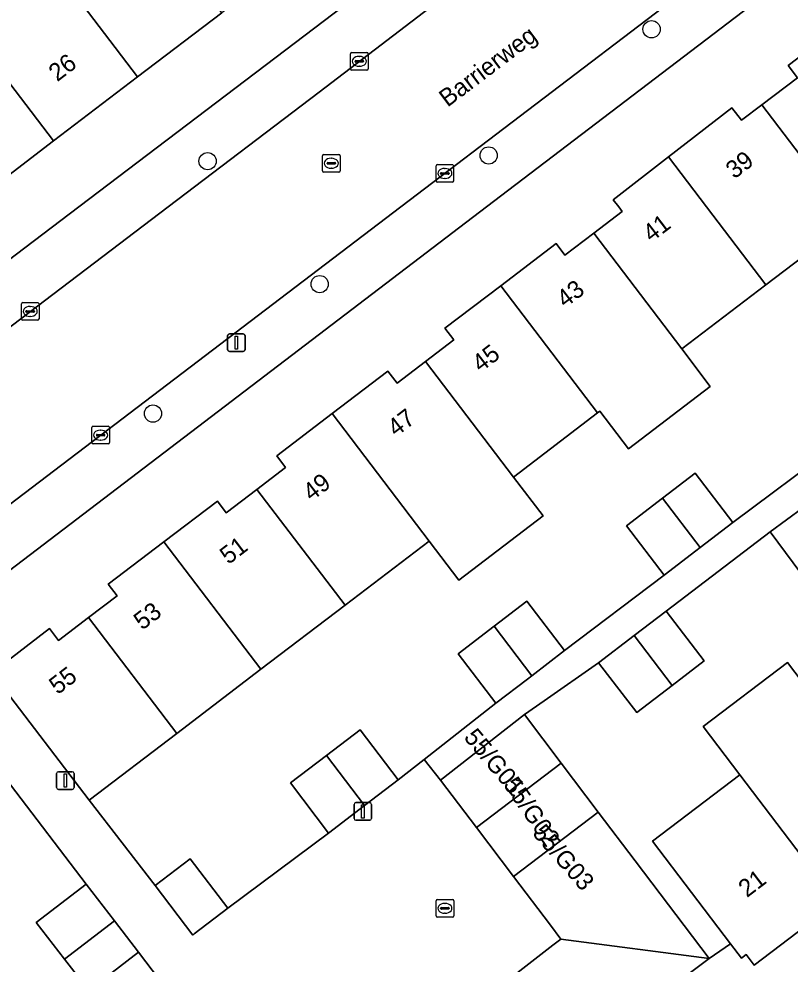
# Model space of a CAD drawing. Extents: x 160030 to 160839, y 385325 to 386450.
# Drawn here: x 160363.5 to 160407.2, y 385707.1 to 385760.7 of the extents above; entities that cross this region are included whole.
import ezdxf

# ---------------------------------------------------------------- set-up
doc = ezdxf.new("R2010")
doc.units = 0
for name, color, linetype in [('IMGEO_Boom', 7, 'Continuous'), ('IMGEO_Erf', 7, 'Continuous'), ('IMGEO_Kolk', 7, 'Continuous'), ('IMGEO_Lichtmast', 7, 'Continuous'), ('IMGEO_Muur', 7, 'Continuous'), ('IMGEO_Openbare_ruimte_label', 7, 'Continuous'), ('IMGEO_Pand', 7, 'Continuous'), ('IMGEO_Pand_nummerreeks', 7, 'Continuous'), ('IMGEO_Rijbaan_lokaal_gesloten', 7, 'Continuous'), ('IMGEO_Rioolput', 7, 'Continuous'), ('IMGEO_Voetpad_open', 7, 'Continuous')]:
    doc.layers.add(name, color=color, linetype=linetype)

msp = doc.modelspace()

# ---------------------------------------------------------------- linework, layer by layer
at = {"layer": 'IMGEO_Boom'}
for centre in [(160399.353, 385760.068), (160390.111, 385752.91), (160374.167, 385752.588), (160380.526, 385745.614), (160371.067, 385738.274)]:
    msp.add_circle(centre, 0.489, dxfattribs=at)
at = {"layer": 'IMGEO_Erf'}
for points in [[(160433.573, 385783.199), (160389.993, 385750), (160359.486, 385726.76)], [(160331.329, 385723.034), (160366.865, 385750), (160401.383, 385776.193), (160398.966, 385779.286), (160394.06, 385775.549), (160389.288, 385771.913), (160384.515, 385768.277), (160379.742, 385764.64), (160374.969, 385761.005), (160370.196, 385757.369), (160365.424, 385753.733), (160360.651, 385750.097)], [(160362.12, 385723.731), (160365.205, 385726.082), (160365.714, 385725.413), (160367.415, 385726.709), (160369.028, 385727.937), (160368.528, 385728.595), (160371.688, 385731.002), (160374.724, 385733.315), (160375.229, 385732.652), (160376.966, 385733.975), (160378.59, 385735.212), (160378.088, 385735.872), (160381.237, 385738.271), (160384.393, 385740.675), (160384.915, 385739.99), (160386.532, 385741.221), (160388.142, 385742.448), (160387.633, 385743.115), (160390.796, 385745.525), (160393.932, 385747.914), (160394.435, 385747.254), (160396.071, 385748.501), (160397.692, 385749.735), (160397.487, 385750), (160397.176, 385750.402), (160400.314, 385752.834), (160403.905, 385755.617), (160404.446, 385754.906), (160405.606, 385755.787), (160407.626, 385757.323), (160407.104, 385758.011), (160409.859, 385760.105)], [(160410.611, 385749.212), (160405.838, 385745.578), (160401.064, 385741.943), (160402.686, 385739.813), (160398.047, 385736.281), (160396.424, 385738.412), (160396.289, 385738.309), (160391.516, 385734.674), (160393.196, 385732.468), (160388.422, 385728.833), (160386.742, 385731.04), (160381.968, 385727.405), (160377.194, 385723.771), (160372.42, 385720.136), (160367.444, 385716.348), (160371.192, 385711.517), (160373.184, 385713.031), (160375.322, 385710.217), (160381.031, 385714.486), (160378.864, 385717.33), (160380.911, 385718.89), (160382.82, 385720.344), (160384.987, 385717.5), (160386.459, 385718.656), (160390.52, 385721.844), (160388.376, 385724.644), (160390.419, 385726.208), (160392.277, 385727.63), (160394.421, 385724.83), (160400.067, 385729.113), (160397.923, 385731.913), (160399.967, 385733.477), (160401.824, 385734.899), (160403.968, 385732.099), (160409.69, 385736.363)], [(160408.261, 385728.644), (160406.083, 385731.561), (160400.184, 385727.073), (160402.346, 385724.247), (160400.521, 385722.851), (160398.511, 385721.312), (160396.349, 385724.137), (160393.266, 385721.992), (160392.136, 385721.206), (160394.234, 385718.439), (160396.331, 385715.672), (160398.429, 385712.906), (160402.624, 385707.372), (160403.833, 385708.209), (160399.414, 385714.02), (160404.37, 385717.789), (160402.287, 385720.529), (160407.063, 385724.16), (160409.146, 385721.42)], [(160374.539, 385702.084), (160370.244, 385707.726), (160367.42, 385705.551), (160366.04, 385707.341), (160364.445, 385709.412), (160367.269, 385711.588), (160362.979, 385717.228), (160360.065, 385715.096), (160358.587, 385717.116), (160361.501, 385719.248), (160357.171, 385724.957), (160339.818, 385711.772)], [(160408.64, 385709.619), (160405.176, 385706.985), (160404.715, 385707.591), (160404.454, 385707.393), (160403.833, 385708.209), (160402.624, 385707.372), (160399.573, 385705.078)]]:
    msp.add_lwpolyline(points, dxfattribs=at)
at = {"layer": 'IMGEO_Kolk'}
for p, q in [((160382.348, 385758.752), (160383.2, 385758.752)), ((160382.273, 385757.826), (160382.273, 385758.678)), ((160382.532, 385758.246), (160382.532, 385758.258)), ((160382.97, 385758.209), (160382.572, 385758.209)), ((160382.575, 385758.295), (160382.973, 385758.295)), ((160382.761, 385758.532), (160382.786, 385758.532)), ((160383.016, 385758.258), (160383.016, 385758.246)), ((160383.274, 385758.678), (160383.274, 385757.826)), ((160383.2, 385757.752), (160382.348, 385757.752)), ((160382.784, 385757.972), (160382.759, 385757.972)), ((160387.125, 385751.466), (160387.125, 385752.318)), ((160387.2, 385752.392), (160388.052, 385752.392)), ((160388.126, 385752.318), (160388.126, 385751.466)), ((160387.384, 385751.886), (160387.384, 385751.898)), ((160387.822, 385751.849), (160387.424, 385751.849)), ((160387.427, 385751.935), (160387.825, 385751.935)), ((160387.613, 385752.172), (160387.638, 385752.172)), ((160387.868, 385751.898), (160387.868, 385751.886)), ((160388.052, 385751.392), (160387.2, 385751.392)), ((160387.636, 385751.612), (160387.611, 385751.612)), ((160363.601, 385743.64), (160363.601, 385744.492)), ((160363.676, 385744.566), (160364.528, 385744.566)), ((160364.089, 385744.346), (160364.114, 385744.346)), ((160364.602, 385744.492), (160364.602, 385743.64)), ((160363.86, 385744.06), (160363.86, 385744.072)), ((160364.298, 385744.023), (160363.9, 385744.023)), ((160363.903, 385744.109), (160364.301, 385744.109)), ((160364.112, 385743.786), (160364.087, 385743.786)), ((160364.344, 385744.072), (160364.344, 385744.06)), ((160364.528, 385743.566), (160363.676, 385743.566)), ((160367.598, 385736.625), (160367.598, 385737.477)), ((160367.673, 385737.551), (160368.525, 385737.551)), ((160368.086, 385737.331), (160368.111, 385737.331)), ((160368.599, 385737.477), (160368.599, 385736.625)), ((160367.857, 385737.045), (160367.857, 385737.057)), ((160368.295, 385737.008), (160367.897, 385737.008)), ((160367.9, 385737.094), (160368.298, 385737.094)), ((160368.109, 385736.771), (160368.084, 385736.771)), ((160368.341, 385737.057), (160368.341, 385737.045)), ((160368.525, 385736.551), (160367.673, 385736.551)), ((160387.129, 385709.788), (160387.129, 385710.64)), ((160387.204, 385710.714), (160388.056, 385710.714)), ((160387.617, 385710.494), (160387.642, 385710.494)), ((160388.13, 385710.64), (160388.13, 385709.788)), ((160387.388, 385710.208), (160387.388, 385710.22)), ((160387.826, 385710.171), (160387.428, 385710.171)), ((160387.431, 385710.257), (160387.829, 385710.257)), ((160387.64, 385709.934), (160387.615, 385709.934)), ((160387.872, 385710.22), (160387.872, 385710.208)), ((160388.056, 385709.714), (160387.204, 385709.714))]:
    msp.add_line(p, q, dxfattribs=at)
for points in [[(160382.348, 385758.752), (160383.2, 385758.752)], [(160382.273, 385757.826), (160382.273, 385758.678)], [(160383.274, 385758.678), (160383.274, 385757.826)], [(160383.2, 385757.752), (160382.348, 385757.752)], [(160387.125, 385751.466), (160387.125, 385752.318)], [(160387.2, 385752.392), (160388.052, 385752.392)], [(160388.126, 385752.318), (160388.126, 385751.466)], [(160388.052, 385751.392), (160387.2, 385751.392)], [(160363.601, 385743.64), (160363.601, 385744.492)], [(160363.676, 385744.566), (160364.528, 385744.566)], [(160364.602, 385744.492), (160364.602, 385743.64)], [(160364.528, 385743.566), (160363.676, 385743.566)], [(160367.598, 385736.625), (160367.598, 385737.477)], [(160367.673, 385737.551), (160368.525, 385737.551)], [(160368.599, 385737.477), (160368.599, 385736.625)], [(160368.525, 385736.551), (160367.673, 385736.551)], [(160387.129, 385709.788), (160387.129, 385710.64)], [(160387.204, 385710.714), (160388.056, 385710.714)], [(160388.13, 385710.64), (160388.13, 385709.788)], [(160388.056, 385709.714), (160387.204, 385709.714)]]:
    msp.add_lwpolyline(points, dxfattribs=at)
for centre, radius, start, end in [((160382.35, 385758.676), 0.0765, 91.552, 178.448), ((160382.35, 385758.676), 0.0765, 91.552, 178.448), ((160383.198, 385758.676), 0.0765, 1.552, 88.448), ((160383.198, 385758.676), 0.0765, 1.552, 88.448), ((160382.572, 385758.255), 0.0403, 85.8775, 175.7526), ((160382.569, 385758.245), 0.0366, 178.938, 274.7102), ((160382.973, 385758.252), 0.043, 264.8664, 352.4533), ((160382.977, 385758.257), 0.0386, 1.7309, 96.639), ((160382.35, 385757.828), 0.0765, 181.552, 268.448), ((160382.35, 385757.828), 0.0765, 181.552, 268.448), ((160383.198, 385757.828), 0.0765, 271.552, 358.448), ((160383.198, 385757.828), 0.0765, 271.552, 358.448), ((160387.202, 385752.316), 0.0765, 91.552, 178.448), ((160387.202, 385752.316), 0.0765, 91.552, 178.448), ((160388.05, 385752.316), 0.0765, 1.552, 88.448), ((160388.05, 385752.316), 0.0765, 1.552, 88.448), ((160387.424, 385751.895), 0.0403, 85.8775, 175.7526), ((160387.421, 385751.885), 0.0366, 178.938, 274.7102), ((160387.825, 385751.892), 0.043, 264.8664, 352.4533), ((160387.829, 385751.897), 0.0386, 1.7309, 96.639), ((160387.202, 385751.468), 0.0765, 181.552, 268.448), ((160387.202, 385751.468), 0.0765, 181.552, 268.448), ((160388.05, 385751.468), 0.0765, 271.552, 358.448), ((160388.05, 385751.468), 0.0765, 271.552, 358.448), ((160363.678, 385744.49), 0.0765, 91.552, 178.448), ((160363.678, 385744.49), 0.0765, 91.552, 178.448), ((160364.526, 385744.49), 0.0765, 1.552, 88.448), ((160364.526, 385744.49), 0.0765, 1.552, 88.448), ((160363.9, 385744.069), 0.0403, 85.8775, 175.7526), ((160363.897, 385744.059), 0.0366, 178.938, 274.7102), ((160364.301, 385744.066), 0.043, 264.8664, 352.4533), ((160364.305, 385744.071), 0.0386, 1.7309, 96.639), ((160363.678, 385743.642), 0.0765, 181.552, 268.448), ((160363.678, 385743.642), 0.0765, 181.552, 268.448), ((160364.526, 385743.642), 0.0765, 271.552, 358.448), ((160364.526, 385743.642), 0.0765, 271.552, 358.448), ((160367.675, 385737.475), 0.0765, 91.552, 178.448), ((160367.675, 385737.475), 0.0765, 91.552, 178.448), ((160368.523, 385737.475), 0.0765, 1.552, 88.448), ((160368.523, 385737.475), 0.0765, 1.552, 88.448), ((160367.897, 385737.054), 0.0403, 85.8775, 175.7526), ((160367.894, 385737.044), 0.0366, 178.938, 274.7102), ((160368.298, 385737.051), 0.043, 264.8664, 352.4533), ((160368.302, 385737.056), 0.0386, 1.7309, 96.639), ((160367.675, 385736.627), 0.0765, 181.552, 268.448), ((160367.675, 385736.627), 0.0765, 181.552, 268.448), ((160368.523, 385736.627), 0.0765, 271.552, 358.448), ((160368.523, 385736.627), 0.0765, 271.552, 358.448), ((160387.206, 385710.638), 0.0765, 91.552, 178.448), ((160387.206, 385710.638), 0.0765, 91.552, 178.448), ((160388.054, 385710.638), 0.0765, 1.552, 88.448), ((160388.054, 385710.638), 0.0765, 1.552, 88.448), ((160387.428, 385710.217), 0.0403, 85.8775, 175.7526), ((160387.425, 385710.207), 0.0366, 178.938, 274.7102), ((160387.829, 385710.214), 0.043, 264.8664, 352.4533), ((160387.833, 385710.219), 0.0386, 1.7309, 96.639), ((160387.206, 385709.79), 0.0765, 181.552, 268.448), ((160387.206, 385709.79), 0.0765, 181.552, 268.448), ((160388.054, 385709.79), 0.0765, 271.552, 358.448), ((160388.054, 385709.79), 0.0765, 271.552, 358.448)]:
    msp.add_arc(centre, radius, start, end, dxfattribs=at)
for centre, major_axis, ratio, start_param, end_param in [((160382.76, 385758.252), (-0.387, 0.002), 0.722429, 4.712389, 7.853982), ((160382.785, 385758.252), (-0.39, 0.002), 0.717154, 1.570796, 4.712389), ((160387.612, 385751.892), (-0.387, 0.002), 0.722429, 4.712389, 7.853982), ((160387.637, 385751.892), (-0.39, 0.002), 0.717154, 1.570796, 4.712389), ((160364.088, 385744.066), (-0.387, 0.002), 0.722429, 4.712389, 7.853982), ((160364.113, 385744.066), (-0.39, 0.002), 0.717154, 1.570796, 4.712389), ((160368.085, 385737.051), (-0.387, 0.002), 0.722429, 4.712389, 7.853982), ((160368.11, 385737.051), (-0.39, 0.002), 0.717154, 1.570796, 4.712389), ((160387.616, 385710.214), (-0.387, 0.002), 0.722429, 4.712389, 7.853982), ((160387.641, 385710.214), (-0.39, 0.002), 0.717154, 1.570796, 4.712389)]:
    msp.add_ellipse(centre, major_axis=major_axis, ratio=ratio, start_param=start_param, end_param=end_param, dxfattribs=at)
at = {"layer": 'IMGEO_Lichtmast'}
for p, q in [((160375.302, 385741.895), (160375.302, 385742.695)), ((160375.302, 385742.695), (160375.302, 385741.895)), ((160375.402, 385742.795), (160376.192, 385742.795)), ((160376.192, 385742.795), (160375.402, 385742.795)), ((160376.292, 385742.695), (160376.292, 385741.895)), ((160376.292, 385741.895), (160376.292, 385742.695)), ((160376.192, 385741.795), (160375.402, 385741.795)), ((160375.402, 385741.795), (160376.192, 385741.795)), ((160365.701, 385717.959), (160366.491, 385717.959)), ((160366.491, 385717.959), (160365.701, 385717.959)), ((160365.601, 385717.059), (160365.601, 385717.859)), ((160365.601, 385717.859), (160365.601, 385717.059)), ((160366.591, 385717.859), (160366.591, 385717.059)), ((160366.591, 385717.059), (160366.591, 385717.859)), ((160366.491, 385716.959), (160365.701, 385716.959)), ((160365.701, 385716.959), (160366.491, 385716.959)), ((160382.472, 385715.309), (160382.472, 385716.109)), ((160382.472, 385716.109), (160382.472, 385715.309)), ((160382.572, 385716.209), (160383.362, 385716.209)), ((160383.362, 385716.209), (160382.572, 385716.209)), ((160383.462, 385716.109), (160383.462, 385715.309)), ((160383.462, 385715.309), (160383.462, 385716.109)), ((160383.362, 385715.209), (160382.572, 385715.209)), ((160382.572, 385715.209), (160383.362, 385715.209))]:
    msp.add_line(p, q, dxfattribs=at)
for points in [[(160375.722, 385742.67), (160375.872, 385742.67), (160375.872, 385741.92), (160375.722, 385741.92), (160375.722, 385742.67)], [(160366.021, 385717.834), (160366.171, 385717.834), (160366.171, 385717.084), (160366.021, 385717.084), (160366.021, 385717.834)], [(160382.892, 385716.084), (160383.042, 385716.084), (160383.042, 385715.334), (160382.892, 385715.334), (160382.892, 385716.084)]]:
    msp.add_lwpolyline(points, dxfattribs=at)
for centre, start, end in [((160375.402, 385742.695), 90, 180), ((160375.402, 385742.695), 90, 180), ((160376.192, 385742.695), 0, 90), ((160376.192, 385742.695), 360, 90), ((160375.402, 385741.895), 180, 270), ((160375.402, 385741.895), 180, 270), ((160376.192, 385741.895), 270, 0), ((160376.192, 385741.895), 270, 0), ((160365.701, 385717.859), 90, 180), ((160365.701, 385717.859), 90, 180), ((160366.491, 385717.859), 0, 90), ((160366.491, 385717.859), 360, 90), ((160365.701, 385717.059), 180, 270), ((160365.701, 385717.059), 180, 270), ((160366.491, 385717.059), 270, 0), ((160366.491, 385717.059), 270, 0), ((160382.572, 385716.109), 90, 180), ((160382.572, 385716.109), 90, 180), ((160383.362, 385716.109), 0, 90), ((160383.362, 385716.109), 360, 90), ((160382.572, 385715.309), 180, 270), ((160382.572, 385715.309), 180, 270), ((160383.362, 385715.309), 270, 0), ((160383.362, 385715.309), 270, 0)]:
    msp.add_arc(centre, 0.1, start, end, dxfattribs=at)
at = {"layer": 'IMGEO_Muur'}
msp.add_lwpolyline([(160367.444, 385716.348), (160371.192, 385711.517)], dxfattribs=at)
at = {"layer": 'IMGEO_Pand'}
for points in [[(160370.196, 385757.369), (160374.969, 385761.005), (160370.307, 385767.125), (160365.534, 385763.489)], [(160365.534, 385763.489), (160360.761, 385759.853), (160365.424, 385753.733), (160370.196, 385757.369)], [(160360.761, 385759.853), (160355.988, 385756.217), (160360.651, 385750.097), (160365.424, 385753.733)], [(160410.011, 385750), (160410.611, 385749.212), (160411.646, 385750), (160415.385, 385752.847), (160409.859, 385760.105), (160407.104, 385758.011), (160407.626, 385757.323), (160405.606, 385755.787)], [(160405.606, 385755.787), (160404.446, 385754.906), (160403.905, 385755.617), (160400.314, 385752.834), (160402.472, 385750), (160405.838, 385745.578), (160410.611, 385749.212), (160410.011, 385750)], [(160402.472, 385750), (160400.314, 385752.834), (160397.176, 385750.402), (160397.487, 385750), (160397.692, 385749.735), (160396.071, 385748.501), (160401.064, 385741.943), (160405.838, 385745.578)], [(160396.071, 385748.501), (160394.435, 385747.254), (160393.932, 385747.914), (160390.796, 385745.525), (160396.289, 385738.309), (160396.424, 385738.412), (160398.047, 385736.281), (160402.686, 385739.813), (160401.064, 385741.943)], [(160390.796, 385745.525), (160387.633, 385743.115), (160388.142, 385742.448), (160386.532, 385741.221), (160391.516, 385734.674), (160396.289, 385738.309)], [(160386.532, 385741.221), (160384.915, 385739.99), (160384.393, 385740.675), (160381.237, 385738.271), (160386.742, 385731.04), (160388.422, 385728.833), (160393.196, 385732.468), (160391.516, 385734.674)], [(160381.968, 385727.405), (160386.742, 385731.04), (160381.237, 385738.271), (160378.088, 385735.872), (160378.59, 385735.212), (160376.966, 385733.975)], [(160403.968, 385732.099), (160401.824, 385734.899), (160399.967, 385733.477), (160402.103, 385730.671)], [(160376.966, 385733.975), (160375.229, 385732.652), (160374.724, 385733.315), (160371.688, 385731.002), (160377.194, 385723.771), (160381.968, 385727.405)], [(160399.967, 385733.477), (160397.923, 385731.913), (160400.067, 385729.113), (160401.866, 385730.49), (160402.103, 385730.671)], [(160407.926, 385732.937), (160406.083, 385731.561), (160408.261, 385728.644), (160410.129, 385730.039), (160410.093, 385730.086)], [(160371.688, 385731.002), (160368.528, 385728.595), (160369.028, 385727.937), (160367.415, 385726.709), (160372.42, 385720.136), (160377.194, 385723.771)], [(160392.555, 385723.402), (160394.421, 385724.83), (160392.277, 385727.63), (160390.419, 385726.208)], [(160400.521, 385722.851), (160402.346, 385724.247), (160400.184, 385727.073), (160398.368, 385725.683)], [(160367.444, 385716.348), (160372.42, 385720.136), (160367.415, 385726.709), (160365.714, 385725.413), (160365.205, 385726.082), (160362.12, 385723.731), (160362.589, 385723.115), (160362.399, 385722.97)], [(160390.419, 385726.208), (160388.376, 385724.644), (160390.52, 385721.844), (160392.319, 385723.221), (160392.555, 385723.402)], [(160398.368, 385725.683), (160396.349, 385724.137), (160398.511, 385721.312), (160400.521, 385722.851)], [(160409.146, 385721.42), (160407.063, 385724.16), (160402.287, 385720.529), (160404.37, 385717.789), (160409.284, 385711.326), (160410.869, 385712.532), (160411.402, 385711.83), (160414.593, 385714.256)], [(160389.421, 385714.791), (160394.234, 385718.439), (160392.136, 385721.206), (160387.385, 385717.476)], [(160383.077, 385716.045), (160384.987, 385717.5), (160382.82, 385720.344), (160380.911, 385718.89)], [(160380.911, 385718.89), (160378.864, 385717.33), (160381.031, 385714.486), (160383.077, 385716.045)], [(160391.519, 385712.024), (160396.331, 385715.672), (160394.234, 385718.439), (160389.421, 385714.791)], [(160404.37, 385717.789), (160399.414, 385714.02), (160403.833, 385708.209), (160404.454, 385707.393), (160404.715, 385707.591), (160405.176, 385706.985), (160408.64, 385709.619), (160408.053, 385710.39), (160409.284, 385711.326)], [(160398.429, 385712.906), (160396.331, 385715.672), (160391.519, 385712.024), (160393.616, 385709.257), (160394.209, 385708.475), (160402.624, 385707.372)], [(160373.33, 385708.703), (160373.41, 385708.764), (160375.322, 385710.217), (160373.184, 385713.031), (160371.192, 385711.517)], [(160367.269, 385711.588), (160364.445, 385709.412), (160366.04, 385707.341), (160368.878, 385709.5)], [(160368.878, 385709.5), (160366.04, 385707.341), (160367.42, 385705.551), (160370.244, 385707.726)], [(160402.624, 385707.372), (160394.209, 385708.475), (160393.754, 385708.123), (160391.362, 385706.273), (160394.926, 385701.583), (160397.319, 385703.383), (160399.299, 385704.872), (160399.573, 385705.078)]]:
    msp.add_lwpolyline(points, close=True, dxfattribs=at)
at = {"layer": 'IMGEO_Rijbaan_lokaal_gesloten'}
msp.add_lwpolyline([(160337.484, 385713.901), (160342.671, 385717.746), (160354.26, 385726.531), (160358.201, 385729.526), (160385.133, 385750), (160400.437, 385761.634), (160420.803, 385777.146), (160430.014, 385784.168), (160425.32, 385790.614), (160412.341, 385780.93), (160408.525, 385777.99), (160403.685, 385774.26), (160399.366, 385770.932), (160380.496, 385756.509), (160371.922, 385750), (160352.828, 385735.505), (160337.658, 385723.913), (160332.826, 385720.277)], dxfattribs=at)
at = {"layer": 'IMGEO_Rioolput'}
for p, q in [((160380.683, 385752.043), (160380.683, 385752.895)), ((160380.758, 385752.969), (160381.61, 385752.969)), ((160381.684, 385752.895), (160381.684, 385752.043)), ((160380.942, 385752.463), (160380.942, 385752.475)), ((160381.38, 385752.426), (160380.982, 385752.426)), ((160380.985, 385752.512), (160381.383, 385752.512)), ((160381.171, 385752.749), (160381.196, 385752.749)), ((160381.426, 385752.475), (160381.426, 385752.463)), ((160381.61, 385751.969), (160380.758, 385751.969)), ((160381.194, 385752.189), (160381.169, 385752.189))]:
    msp.add_line(p, q, dxfattribs=at)
for points in [[(160380.683, 385752.043), (160380.683, 385752.895)], [(160380.758, 385752.969), (160381.61, 385752.969)], [(160381.684, 385752.895), (160381.684, 385752.043)], [(160381.61, 385751.969), (160380.758, 385751.969)]]:
    msp.add_lwpolyline(points, dxfattribs=at)
for centre, radius, start, end in [((160380.76, 385752.893), 0.0765, 91.552, 178.448), ((160380.76, 385752.893), 0.0765, 91.552, 178.448), ((160381.608, 385752.893), 0.0765, 1.552, 88.448), ((160381.608, 385752.893), 0.0765, 1.552, 88.448), ((160380.982, 385752.472), 0.0403, 85.8775, 175.7526), ((160380.979, 385752.462), 0.0366, 178.938, 274.7102), ((160381.383, 385752.469), 0.043, 264.8664, 352.4533), ((160381.387, 385752.474), 0.0386, 1.7309, 96.639), ((160380.76, 385752.045), 0.0765, 181.552, 268.448), ((160380.76, 385752.045), 0.0765, 181.552, 268.448), ((160381.608, 385752.045), 0.0765, 271.552, 358.448), ((160381.608, 385752.045), 0.0765, 271.552, 358.448)]:
    msp.add_arc(centre, radius, start, end, dxfattribs=at)
for centre, major_axis, ratio, start_param, end_param in [((160381.17, 385752.469), (-0.387, 0.002), 0.722429, 4.712389, 7.853982), ((160381.195, 385752.469), (-0.39, 0.002), 0.717154, 1.570796, 4.712389)]:
    msp.add_ellipse(centre, major_axis=major_axis, ratio=ratio, start_param=start_param, end_param=end_param, dxfattribs=at)
at = {"layer": 'IMGEO_Voetpad_open'}
for points in [[(160429.698, 385796.484), (160424.865, 385794.109), (160406.915, 385780.456), (160401.383, 385776.193), (160366.865, 385750), (160331.329, 385723.034)], [(160432.998, 385786.381), (160432.128, 385785.779), (160430.014, 385784.168), (160420.803, 385777.146), (160400.437, 385761.634), (160385.133, 385750), (160358.201, 385729.526), (160358.503, 385729.128), (160354.562, 385726.133), (160354.26, 385726.531), (160342.671, 385717.746), (160337.484, 385713.901), (160339.266, 385710.826)], [(160339.818, 385711.772), (160357.171, 385724.957), (160359.486, 385726.76), (160389.993, 385750), (160433.573, 385783.199)], [(160330.265, 385722.757), (160332.826, 385720.277), (160337.658, 385723.913), (160352.828, 385735.505), (160371.922, 385750), (160380.496, 385756.509), (160399.366, 385770.932)], [(160409.69, 385736.363), (160403.968, 385732.099), (160402.103, 385730.671), (160401.866, 385730.49), (160400.067, 385729.113), (160394.421, 385724.83), (160392.555, 385723.402), (160392.319, 385723.221), (160390.52, 385721.844), (160386.459, 385718.656), (160387.385, 385717.476), (160392.136, 385721.206), (160393.266, 385721.992), (160396.349, 385724.137), (160398.368, 385725.683), (160400.184, 385727.073), (160406.083, 385731.561), (160407.926, 385732.937)], [(160391.362, 385706.273), (160393.754, 385708.123), (160394.209, 385708.475), (160393.616, 385709.257), (160391.519, 385712.024), (160389.421, 385714.791), (160387.385, 385717.476), (160386.459, 385718.656), (160384.987, 385717.5), (160383.077, 385716.045), (160381.031, 385714.486), (160375.322, 385710.217), (160373.41, 385708.764), (160373.33, 385708.703), (160371.192, 385711.517), (160367.444, 385716.348), (160362.399, 385722.97)], [(160362.979, 385717.228), (160367.269, 385711.588), (160368.878, 385709.5), (160370.244, 385707.726), (160374.539, 385702.084)]]:
    msp.add_lwpolyline(points, dxfattribs=at)

# ---------------------------------------------------------------- texts
at = {"layer": 'IMGEO_Openbare_ruimte_label'}
msp.add_text('Barrierweg', height=1, rotation=37.0761, dxfattribs=at).set_placement((160387.78, 385755.62))
at = {"layer": 'IMGEO_Pand_nummerreeks'}
for s, rotation, p in [('26', 37.3012, (160365.636, 385757.063)), ('39', 37.2948, (160404.05, 385751.544)), ('41', 37.2948, (160399.341, 385747.957)), ('43', 37.2938, (160394.452, 385744.234)), ('45', 37.2948, (160389.653, 385740.579)), ('47', 37.2938, (160384.854, 385736.924)), ('49', 37.2948, (160380.056, 385733.268)), ('51', 37.2948, (160375.347, 385729.681)), ('53', 37.2948, (160370.458, 385725.958)), ('55', 37.2948, (160365.659, 385722.303)), ('55/G01', 309.9277, (160388.658, 385719.889)), ('55/G02', 304.5565, (160390.908, 385717.23)), ('55/G03', 310.9926, (160392.55, 385714.444)), ('21', 37.2423, (160404.764, 385710.795))]:
    msp.add_text(s, height=1, rotation=rotation, dxfattribs=at).set_placement(p)

doc.saveas('drawing.dxf')
